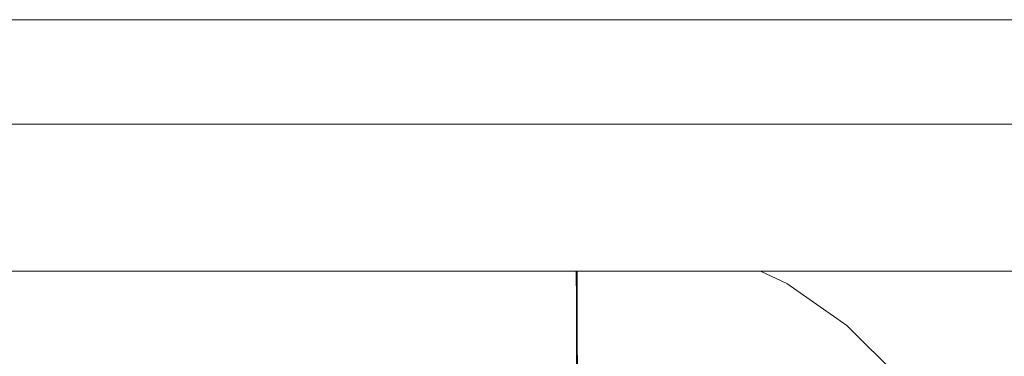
# Model space of a CAD drawing. Header units: millimetres. Extents: x -30280 to 309309, y -17460 to 4378.
# Tile 854 of 1056: x 251355 to 251433, y -13014 to -12988. Entities that reach past the tile are written whole.
import ezdxf

# ---------------------------------------------------------------- set-up
doc = ezdxf.new("R2010")
doc.units = ezdxf.units.MM
doc.header["$MEASUREMENT"] = 0
doc.linetypes.add('Wipeout_Contour', pattern=[1000, 0, -1000])
for name, color, linetype in [('Nuevo_08_E_Envans secs', 7, 'Continuous'), ('Nuevo_09_EI_Mobiliari general', 7, 'Continuous'), ('Nuevo_Ventanas Archicad', 7, 'Continuous')]:
    doc.layers.add(name, color=color, linetype=linetype)
doc.layers.add('Nuevo_09_EI_Mobiliari general_Pluma_Nº__1', color=7, linetype='Continuous', lineweight=5)

# ---------------------------------------------------------------- blocks, each defined once
blk = doc.blocks.new('Elem Sección_541_6', base_point=(235890.588, -13459.976))
at = {"color": 254, "linetype": 'Wipeout_Contour', "lineweight": 0, "ltscale": 1517989.291840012}
blk.add_wipeout([(248979.884, -11359.976), (254508.641, -11359.976), (254508.641, -13457.976), (254654.197, -13457.976), (254654.197, -11012.976), (248979.884, -11012.976)], dxfattribs=at).dxf.layer = 'Nuevo_08_E_Envans secs'
blk = doc.blocks.new('Elem Sección_543_6', base_point=(235890.588, -13459.976))
at = {"color": 254, "linetype": 'Wipeout_Contour', "lineweight": 0, "ltscale": 31165908.05935061}
blk.add_wipeout([(253368.641, -11399.976), (248979.884, -11399.976), (248979.884, -13305.666), (249022.416, -13068.118), (249023.053, -13065.78), (249026.984, -13043.488), (249005.387, -13043.488), (249005.387, -12987.919), (249005.459, -12987.919), (249019.024, -12561.809), (249441.751, -12561.809), (249455.316, -12987.919), (249455.387, -12987.919), (249455.387, -13043.488), (249433.791, -13043.488), (249437.722, -13065.78), (249438.358, -13068.118), (249480.387, -13302.855), (249522.416, -13068.119), (249523.053, -13065.78), (249526.984, -13043.488), (249505.387, -13043.488), (249505.387, -12987.919), (249505.459, -12987.919), (249519.024, -12561.809), (249941.751, -12561.809), (249955.316, -12987.919), (249955.387, -12987.919), (249955.387, -13043.488), (249933.791, -13043.488), (249937.722, -13065.78), (249938.358, -13068.119), (249980.387, -13302.855), (250022.416, -13068.119), (250023.053, -13065.78), (250026.984, -13043.488), (250005.387, -13043.488), (250005.387, -12987.919), (250005.459, -12987.919), (250019.024, -12561.81), (250441.751, -12561.81), (250455.316, -12987.919), (250455.387, -12987.919), (250455.387, -13043.488), (250433.791, -13043.488), (250437.722, -13065.78), (250438.358, -13068.119), (250480.387, -13302.855), (250522.416, -13068.119), (250523.053, -13065.78), (250526.984, -13043.488), (250505.387, -13043.488), (250505.387, -12987.919), (250505.459, -12987.919), (250519.024, -12561.81), (250941.751, -12561.81), (250955.316, -12987.919), (250955.387, -12987.919), (250955.387, -13043.488), (250933.791, -13043.488), (250937.722, -13065.78), (250938.358, -13068.119), (250980.387, -13302.855), (251022.416, -13068.119), (251023.053, -13065.78), (251026.984, -13043.488), (251005.387, -13043.488), (251005.387, -12987.919), (251005.459, -12987.919), (251019.024, -12561.81), (251441.751, -12561.81), (251455.316, -12987.919), (251455.387, -12987.919), (251455.387, -13043.488), (251433.791, -13043.488), (251437.722, -13065.78), (251438.358, -13068.119), (251480.387, -13302.855), (251522.416, -13068.119), (251523.053, -13065.78), (251526.984, -13043.488), (251505.387, -13043.488), (251505.387, -12987.919), (251505.459, -12987.919), (251519.024, -12561.81), (251941.751, -12561.81), (251955.316, -12987.919), (251955.387, -12987.919), (251955.387, -13043.488), (251933.791, -13043.488), (251937.722, -13065.78), (251938.358, -13068.119), (251980.387, -13302.855), (252022.416, -13068.119), (252023.053, -13065.78), (252026.984, -13043.488), (252005.387, -13043.488), (252005.387, -12987.919), (252005.459, -12987.919), (252019.024, -12561.81), (252441.751, -12561.81), (252455.316, -12987.919), (252455.387, -12987.919), (252455.387, -13043.488), (252433.791, -13043.488), (252437.722, -13065.78), (252438.358, -13068.119), (252480.387, -13302.855), (252522.416, -13068.119), (252523.053, -13065.78), (252526.984, -13043.488), (252505.387, -13043.488), (252505.387, -12987.919), (252505.459, -12987.919), (252519.024, -12561.81), (252941.751, -12561.81), (252955.316, -12987.919), (252955.387, -12987.919), (252955.387, -13043.488), (252933.791, -13043.488), (252937.722, -13065.78), (252938.358, -13068.119), (252999.567, -13409.976), (253368.641, -13409.976)], dxfattribs=at).dxf.layer = 'Nuevo_Ventanas Archicad'
blk = doc.blocks.new('Elem Sección_548_6', base_point=(235890.588, -13459.976))
at = {"color": 254, "linetype": 'Wipeout_Contour', "lineweight": 0, "ltscale": 1006263.589120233}
blk.add_wipeout([(251005.387, -12987.919), (251005.387, -12988.453), (251455.387, -12988.453), (251455.387, -12987.919)], dxfattribs=at).dxf.layer = 'Nuevo_09_EI_Mobiliari general'
at = {"color": 254, "linetype": 'Wipeout_Contour', "lineweight": 0, "ltscale": 2517678.655967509}
blk.add_wipeout([(251455.387, -13007.674), (251413.566, -13007.674), (251415.63, -13008.632), (251420.357, -13011.93), (251424.437, -13016.001), (251427.747, -13020.719), (251430.186, -13025.942), (251431.679, -13031.509), (251433.744, -13043.221), (251455.387, -13043.221)], dxfattribs=at).dxf.layer = 'Nuevo_09_EI_Mobiliari general'
at = {"layer": 'Nuevo_09_EI_Mobiliari general_Pluma_Nº__1', "color": 7, "linetype": 'Continuous', "lineweight": 5}
blk.add_line((251005.387, -12987.919), (251455.387, -12987.919), dxfattribs=at)
at = {"color": 254, "linetype": 'Wipeout_Contour', "lineweight": 0, "ltscale": 1006263.807920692}
blk.add_wipeout([(251005.387, -12988.453), (251005.387, -12990.038), (251455.387, -12990.038), (251455.387, -12988.453)], dxfattribs=at).dxf.layer = 'Nuevo_09_EI_Mobiliari general'
at = {"color": 254, "linetype": 'Wipeout_Contour', "lineweight": 0, "ltscale": 1006266.424325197}
blk.add_wipeout([(251005.387, -13007.674), (251455.387, -13007.674), (251455.387, -12996.139), (251005.387, -12996.139)], dxfattribs=at).dxf.layer = 'Nuevo_09_EI_Mobiliari general'
at = {"color": 254, "linetype": 'Wipeout_Contour', "lineweight": 0, "ltscale": 1007035.77013558}
blk.add_wipeout([(251420.279, -13012.023), (251424.344, -13016.079), (251424.437, -13016.001), (251420.357, -13011.93)], dxfattribs=at).dxf.layer = 'Nuevo_09_EI_Mobiliari general'
at = {"color": 254, "linetype": 'Wipeout_Contour', "lineweight": 0, "ltscale": 1006264.238924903}
blk.add_wipeout([(251005.387, -12990.038), (251005.387, -12992.626), (251455.387, -12992.626), (251455.387, -12990.038)], dxfattribs=at).dxf.layer = 'Nuevo_09_EI_Mobiliari general'
at = {"color": 254, "linetype": 'Wipeout_Contour', "lineweight": 0, "ltscale": 1007017.451440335}
blk.add_wipeout([(251415.57, -13008.737), (251420.279, -13012.023), (251420.357, -13011.93), (251415.63, -13008.632)], dxfattribs=at).dxf.layer = 'Nuevo_09_EI_Mobiliari general'
at = {"color": 254, "linetype": 'Wipeout_Contour', "lineweight": 0, "ltscale": 1006264.869134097}
blk.add_wipeout([(251005.387, -12992.626), (251005.387, -12996.139), (251455.387, -12996.139), (251455.387, -12992.626)], dxfattribs=at).dxf.layer = 'Nuevo_09_EI_Mobiliari general'
at = {"color": 254, "linetype": 'Wipeout_Contour', "lineweight": 0, "ltscale": 1007003.127880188}
blk.add_wipeout([(251413.566, -13007.674), (251413.278, -13007.674), (251415.57, -13008.737), (251415.63, -13008.632)], dxfattribs=at).dxf.layer = 'Nuevo_09_EI_Mobiliari general'
at = {"color": 254, "linetype": 'Wipeout_Contour', "lineweight": 0, "ltscale": 1007035.134471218}
blk.add_wipeout([(251420.279, -13012.023), (251420.047, -13012.3), (251424.068, -13016.311), (251424.344, -13016.079)], dxfattribs=at).dxf.layer = 'Nuevo_09_EI_Mobiliari general'
at = {"layer": 'Nuevo_09_EI_Mobiliari general_Pluma_Nº__1', "color": 7, "linetype": 'Continuous', "lineweight": 5}
blk.add_line((251005.387, -12996.139), (251455.387, -12996.139), dxfattribs=at)
at = {"color": 254, "linetype": 'Wipeout_Contour', "lineweight": 0, "ltscale": 1007016.950075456}
blk.add_wipeout([(251415.57, -13008.737), (251415.39, -13009.05), (251420.047, -13012.3), (251420.279, -13012.023)], dxfattribs=at).dxf.layer = 'Nuevo_09_EI_Mobiliari general'
at = {"color": 254, "linetype": 'Wipeout_Contour', "lineweight": 0, "ltscale": 1007001.644609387}
blk.add_wipeout([(251412.424, -13007.674), (251415.39, -13009.05), (251415.57, -13008.737), (251413.278, -13007.674)], dxfattribs=at).dxf.layer = 'Nuevo_09_EI_Mobiliari general'
at = {"color": 254, "linetype": 'Wipeout_Contour', "lineweight": 0, "ltscale": 1007033.874939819}
blk.add_wipeout([(251420.047, -13012.3), (251419.669, -13012.752), (251423.617, -13016.691), (251424.068, -13016.311)], dxfattribs=at).dxf.layer = 'Nuevo_09_EI_Mobiliari general'
at = {"color": 254, "linetype": 'Wipeout_Contour', "lineweight": 0, "ltscale": 1007015.955035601}
blk.add_wipeout([(251415.39, -13009.05), (251415.096, -13009.561), (251419.669, -13012.752), (251420.047, -13012.3)], dxfattribs=at).dxf.layer = 'Nuevo_09_EI_Mobiliari general'
at = {"color": 254, "linetype": 'Wipeout_Contour', "lineweight": 0, "ltscale": 1006998.927623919}
blk.add_wipeout([(251411.029, -13007.674), (251415.096, -13009.561), (251415.39, -13009.05), (251412.424, -13007.674)], dxfattribs=at).dxf.layer = 'Nuevo_09_EI_Mobiliari general'
at = {"color": 254, "linetype": 'Wipeout_Contour', "lineweight": 0, "ltscale": 1007032.030028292}
blk.add_wipeout([(251419.669, -13012.752), (251419.156, -13013.366), (251423.005, -13017.205), (251423.617, -13016.691)], dxfattribs=at).dxf.layer = 'Nuevo_09_EI_Mobiliari general'
at = {"color": 254, "linetype": 'Wipeout_Contour', "lineweight": 0, "ltscale": 1007014.496748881}
blk.add_wipeout([(251415.096, -13009.561), (251414.697, -13010.254), (251419.156, -13013.366), (251419.669, -13012.752)], dxfattribs=at).dxf.layer = 'Nuevo_09_EI_Mobiliari general'
at = {"color": 254, "linetype": 'Wipeout_Contour', "lineweight": 0, "ltscale": 1258742.35593156}
blk.add_wipeout([(251409.871, -13007.674), (251409.765, -13007.966), (251414.697, -13010.254), (251415.096, -13009.561), (251411.029, -13007.674)], dxfattribs=at).dxf.layer = 'Nuevo_09_EI_Mobiliari general'
at = {"color": 254, "linetype": 'Wipeout_Contour', "lineweight": 0, "ltscale": 1007029.655984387}
blk.add_wipeout([(251418.523, -13014.122), (251422.25, -13017.84), (251423.005, -13017.205), (251419.156, -13013.366)], dxfattribs=at).dxf.layer = 'Nuevo_09_EI_Mobiliari general'
at = {"color": 254, "linetype": 'Wipeout_Contour', "lineweight": 0, "ltscale": 755236.710227}
blk.add_wipeout([(251409.871, -13007.674), (251408.665, -13007.674), (251409.765, -13007.966)], dxfattribs=at).dxf.layer = 'Nuevo_09_EI_Mobiliari general'
at = {"color": 254, "linetype": 'Wipeout_Contour', "lineweight": 0, "ltscale": 1007012.619698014}
blk.add_wipeout([(251414.206, -13011.109), (251418.523, -13014.122), (251419.156, -13013.366), (251414.697, -13010.254)], dxfattribs=at).dxf.layer = 'Nuevo_09_EI_Mobiliari general'
at = {"color": 254, "linetype": 'Wipeout_Contour', "lineweight": 0, "ltscale": 1006993.612823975}
blk.add_wipeout([(251409.43, -13008.893), (251414.206, -13011.109), (251414.697, -13010.254), (251409.765, -13007.966)], dxfattribs=at).dxf.layer = 'Nuevo_09_EI_Mobiliari general'
at = {"color": 254, "linetype": 'Wipeout_Contour', "lineweight": 0, "ltscale": 1007026.825103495}
blk.add_wipeout([(251418.523, -13014.122), (251417.79, -13014.998), (251421.376, -13018.575), (251422.25, -13017.84)], dxfattribs=at).dxf.layer = 'Nuevo_09_EI_Mobiliari general'
at = {"layer": 'Nuevo_09_EI_Mobiliari general_Pluma_Nº__1', "color": 7, "linetype": 'Continuous', "lineweight": 5}
blk.add_line((251424.437, -13016.001), (251420.357, -13011.93), dxfattribs=at)
at = {"color": 254, "linetype": 'Wipeout_Contour', "lineweight": 0, "ltscale": 1006977.144132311}
blk.add_wipeout([(251408.665, -13007.674), (251404.837, -13007.674), (251409.43, -13008.893), (251409.765, -13007.966)], dxfattribs=at).dxf.layer = 'Nuevo_09_EI_Mobiliari general'
at = {"color": 254, "linetype": 'Wipeout_Contour', "lineweight": 0, "ltscale": 1007010.38106252}
blk.add_wipeout([(251414.206, -13011.109), (251413.636, -13012.099), (251417.79, -13014.998), (251418.523, -13014.122)], dxfattribs=at).dxf.layer = 'Nuevo_09_EI_Mobiliari general'
at = {"color": 254, "linetype": 'Wipeout_Contour', "lineweight": 0, "ltscale": 1006992.034826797}
blk.add_wipeout([(251409.43, -13008.893), (251409.042, -13009.967), (251413.636, -13012.099), (251414.206, -13011.109)], dxfattribs=at).dxf.layer = 'Nuevo_09_EI_Mobiliari general'
at = {"layer": 'Nuevo_09_EI_Mobiliari general_Pluma_Nº__1', "color": 7, "linetype": 'Continuous', "lineweight": 5}
blk.add_line((251415.63, -13008.632), (251413.566, -13007.674), dxfattribs=at)
at = {"color": 254, "linetype": 'Wipeout_Contour', "lineweight": 0, "ltscale": 1258713.794958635}
blk.add_wipeout([(251404.319, -13007.674), (251404.146, -13008.668), (251409.042, -13009.967), (251409.43, -13008.893), (251404.837, -13007.674)], dxfattribs=at).dxf.layer = 'Nuevo_09_EI_Mobiliari general'
at = {"color": 254, "linetype": 'Wipeout_Contour', "lineweight": 0, "ltscale": 1007007.848975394}
blk.add_wipeout([(251413.636, -13012.099), (251413.006, -13013.195), (251416.979, -13015.967), (251417.79, -13014.998)], dxfattribs=at).dxf.layer = 'Nuevo_09_EI_Mobiliari general'
at = {"layer": 'Nuevo_09_EI_Mobiliari general_Pluma_Nº__1', "color": 7, "linetype": 'Continuous', "lineweight": 5}
blk.add_line((251420.357, -13011.93), (251415.63, -13008.632), dxfattribs=at)
at = {"color": 254, "linetype": 'Wipeout_Contour', "lineweight": 0, "ltscale": 1258688.011362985}
blk.add_wipeout([(251399.16, -13007.674), (251399.162, -13008.217), (251399.162, -13008.245), (251404.146, -13008.668), (251404.319, -13007.674)], dxfattribs=at).dxf.layer = 'Nuevo_09_EI_Mobiliari general'
at = {"color": 254, "linetype": 'Wipeout_Contour', "lineweight": 0, "ltscale": 1006990.2495651}
blk.add_wipeout([(251409.042, -13009.967), (251408.612, -13011.156), (251413.006, -13013.195), (251413.636, -13012.099)], dxfattribs=at).dxf.layer = 'Nuevo_09_EI_Mobiliari general'
at = {"color": 254, "linetype": 'Wipeout_Contour', "lineweight": 0, "ltscale": 1006971.362256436}
blk.add_wipeout([(251404.146, -13008.668), (251403.93, -13009.913), (251408.612, -13011.156), (251409.042, -13009.967)], dxfattribs=at).dxf.layer = 'Nuevo_09_EI_Mobiliari general'
at = {"color": 254, "linetype": 'Wipeout_Contour', "lineweight": 0, "ltscale": 1007005.100445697}
blk.add_wipeout([(251413.006, -13013.195), (251412.335, -13014.362), (251416.115, -13017), (251416.979, -13015.967)], dxfattribs=at).dxf.layer = 'Nuevo_09_EI_Mobiliari general'
at = {"color": 254, "linetype": 'Wipeout_Contour', "lineweight": 0, "ltscale": 1258687.948926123}
blk.add_wipeout([(251399.162, -13008.245), (251399.165, -13009.481), (251399.165, -13009.508), (251403.93, -13009.913), (251404.146, -13008.668)], dxfattribs=at).dxf.layer = 'Nuevo_09_EI_Mobiliari general'
at = {"color": 254, "linetype": 'Wipeout_Contour', "lineweight": 0, "ltscale": 1006988.311340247}
blk.add_wipeout([(251408.612, -13011.156), (251408.154, -13012.423), (251412.335, -13014.362), (251413.006, -13013.195)], dxfattribs=at).dxf.layer = 'Nuevo_09_EI_Mobiliari general'
at = {"color": 254, "linetype": 'Wipeout_Contour', "lineweight": 0, "ltscale": 1006604.768205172}
blk.add_wipeout([(251230.387, -13007.674), (251230.387, -13008.689), (251399.162, -13008.217), (251399.16, -13007.674)], dxfattribs=at).dxf.layer = 'Nuevo_09_EI_Mobiliari general'
at = {"color": 254, "linetype": 'Wipeout_Contour', "lineweight": 0, "ltscale": 1006970.293589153}
blk.add_wipeout([(251403.93, -13009.913), (251403.699, -13011.24), (251408.154, -13012.423), (251408.612, -13011.156)], dxfattribs=at).dxf.layer = 'Nuevo_09_EI_Mobiliari general'
at = {"layer": 'Nuevo_09_EI_Mobiliari general_Pluma_Nº__1', "color": 7, "linetype": 'Continuous', "lineweight": 5}
blk.add_line((251005.387, -13007.674), (251455.387, -13007.674), dxfattribs=at)
at = {"color": 254, "linetype": 'Wipeout_Contour', "lineweight": 0, "ltscale": 1510423.840015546}
blk.add_wipeout([(251399.103, -13009.503), (251399.106, -13010.828), (251399.169, -13010.828), (251399.169, -13010.855), (251403.699, -13011.24), (251403.93, -13009.913)], dxfattribs=at).dxf.layer = 'Nuevo_09_EI_Mobiliari general'
at = {"color": 254, "linetype": 'Wipeout_Contour', "lineweight": 0, "ltscale": 1006986.279049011}
blk.add_wipeout([(251408.154, -13012.423), (251407.681, -13013.729), (251411.642, -13015.567), (251412.335, -13014.362)], dxfattribs=at).dxf.layer = 'Nuevo_09_EI_Mobiliari general'
at = {"color": 254, "linetype": 'Wipeout_Contour', "lineweight": 0, "ltscale": 1006605.00849806}
blk.add_wipeout([(251399.162, -13008.217), (251230.387, -13008.689), (251230.387, -13009.952), (251399.165, -13009.481)], dxfattribs=at).dxf.layer = 'Nuevo_09_EI_Mobiliari general'
at = {"color": 254, "linetype": 'Wipeout_Contour', "lineweight": 0, "ltscale": 1006969.172546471}
blk.add_wipeout([(251403.699, -13011.24), (251403.461, -13012.608), (251407.681, -13013.729), (251408.154, -13012.423)], dxfattribs=at).dxf.layer = 'Nuevo_09_EI_Mobiliari general'
at = {"layer": 'Nuevo_09_EI_Mobiliari general_Pluma_Nº__1', "color": 7, "linetype": 'Continuous', "lineweight": 5}
for p, q in [((251399.098, -13007.674), (251399.099, -13008.217)), ((251399.16, -13007.674), (251399.162, -13008.217))]:
    blk.add_line(p, q, dxfattribs=at)
at = {"color": 254, "linetype": 'Wipeout_Contour', "lineweight": 0, "ltscale": 1006951.419636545}
blk.add_wipeout([(251399.106, -13010.85), (251399.11, -13012.239), (251403.461, -13012.608), (251403.699, -13011.24)], dxfattribs=at).dxf.layer = 'Nuevo_09_EI_Mobiliari general'
at = {"color": 254, "linetype": 'Wipeout_Contour', "lineweight": 0, "ltscale": 1006984.214384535}
blk.add_wipeout([(251407.681, -13013.729), (251407.209, -13015.035), (251410.95, -13016.771), (251411.642, -13015.567)], dxfattribs=at).dxf.layer = 'Nuevo_09_EI_Mobiliari general'
at = {"color": 254, "linetype": 'Wipeout_Contour', "lineweight": 0, "ltscale": 1510075.21408105}
blk.add_wipeout([(251230.387, -13011.299), (251399.106, -13010.828), (251399.103, -13009.503), (251399.165, -13009.508), (251399.165, -13009.481), (251230.387, -13009.952)], dxfattribs=at).dxf.layer = 'Nuevo_09_EI_Mobiliari general'
at = {"color": 254, "linetype": 'Wipeout_Contour', "lineweight": 0, "ltscale": 1006968.033104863}
blk.add_wipeout([(251403.461, -13012.608), (251403.223, -13013.977), (251407.209, -13015.035), (251407.681, -13013.729)], dxfattribs=at).dxf.layer = 'Nuevo_09_EI_Mobiliari general'
at = {"layer": 'Nuevo_09_EI_Mobiliari general_Pluma_Nº__1', "color": 7, "linetype": 'Continuous', "lineweight": 5}
for p, q in [((251399.099, -13008.217), (251399.103, -13009.481)), ((251399.162, -13008.217), (251399.165, -13009.481))]:
    blk.add_line(p, q, dxfattribs=at)
at = {"color": 254, "linetype": 'Wipeout_Contour', "lineweight": 0, "ltscale": 1006951.240191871}
blk.add_wipeout([(251399.11, -13012.239), (251399.114, -13013.628), (251403.223, -13013.977), (251403.461, -13012.608)], dxfattribs=at).dxf.layer = 'Nuevo_09_EI_Mobiliari general'
at = {"color": 254, "linetype": 'Wipeout_Contour', "lineweight": 0, "ltscale": 1761669.471332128}
blk.add_wipeout([(251399.169, -13010.828), (251230.387, -13011.299), (251243.605, -13011.336), (251243.601, -13012.652), (251399.11, -13012.217), (251399.106, -13010.85), (251399.169, -13010.855)], dxfattribs=at).dxf.layer = 'Nuevo_09_EI_Mobiliari general'
at = {"color": 254, "linetype": 'Wipeout_Contour', "lineweight": 0, "ltscale": 1006966.9097244}
blk.add_wipeout([(251403.223, -13013.977), (251402.993, -13015.304), (251406.751, -13016.302), (251407.209, -13015.035)], dxfattribs=at).dxf.layer = 'Nuevo_09_EI_Mobiliari general'
at = {"layer": 'Nuevo_09_EI_Mobiliari general_Pluma_Nº__1', "color": 7, "linetype": 'Continuous', "lineweight": 5}
for p, q in [((251399.103, -13009.481), (251399.106, -13010.828)), ((251399.165, -13009.481), (251399.169, -13010.828))]:
    blk.add_line(p, q, dxfattribs=at)
at = {"color": 254, "linetype": 'Wipeout_Contour', "lineweight": 0, "ltscale": 1006951.062146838}
blk.add_wipeout([(251399.114, -13013.628), (251399.118, -13014.975), (251402.993, -13015.304), (251403.223, -13013.977)], dxfattribs=at).dxf.layer = 'Nuevo_09_EI_Mobiliari general'
at = {"color": 254, "linetype": 'Wipeout_Contour', "lineweight": 0, "ltscale": 1509934.743631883}
blk.add_wipeout([(251230.388, -13012.689), (251243.601, -13012.725), (251243.597, -13014.041), (251399.114, -13013.607), (251399.11, -13012.239), (251399.11, -13012.217)], dxfattribs=at).dxf.layer = 'Nuevo_09_EI_Mobiliari general'
at = {"layer": 'Nuevo_09_EI_Mobiliari general_Pluma_Nº__1', "color": 7, "linetype": 'Continuous', "lineweight": 5}
for p, q in [((251399.106, -13010.828), (251399.11, -13012.217)), ((251399.169, -13010.828), (251399.173, -13012.217))]:
    blk.add_line(p, q, dxfattribs=at)
at = {"color": 254, "linetype": 'Wipeout_Contour', "lineweight": 0, "ltscale": 1258367.60204173}
blk.add_wipeout([(251243.597, -13014.041), (251243.594, -13015.388), (251399.118, -13014.954), (251399.114, -13013.628), (251399.114, -13013.607)], dxfattribs=at).dxf.layer = 'Nuevo_09_EI_Mobiliari general'
at = {"layer": 'Nuevo_09_EI_Mobiliari general_Pluma_Nº__1', "color": 7, "linetype": 'Continuous', "lineweight": 5}
for p, q in [((251399.11, -13012.217), (251399.114, -13013.607)), ((251399.173, -13012.217), (251399.177, -13013.606)), ((251399.114, -13013.607), (251399.118, -13014.954)), ((251399.177, -13013.606), (251399.181, -13014.953))]:
    blk.add_line(p, q, dxfattribs=at)

msp = doc.modelspace()

# ---------------------------------------------------------------- block references
at = {"layer": 'Nuevo_08_E_Envans secs', "lineweight": 0}
msp.add_blockref('Elem Sección_541_6', (235890.588, -13459.976), dxfattribs=at)

# ---------------------------------------------------------------- next in the draw order: block references
at = {"layer": 'Nuevo_Ventanas Archicad', "lineweight": 0}
msp.add_blockref('Elem Sección_543_6', (235890.588, -13459.976), dxfattribs=at)

# ---------------------------------------------------------------- next in the draw order: block references
at = {"layer": 'Nuevo_09_EI_Mobiliari general', "lineweight": 0}
msp.add_blockref('Elem Sección_548_6', (235890.588, -13459.976), dxfattribs=at)

doc.saveas('drawing.dxf')
